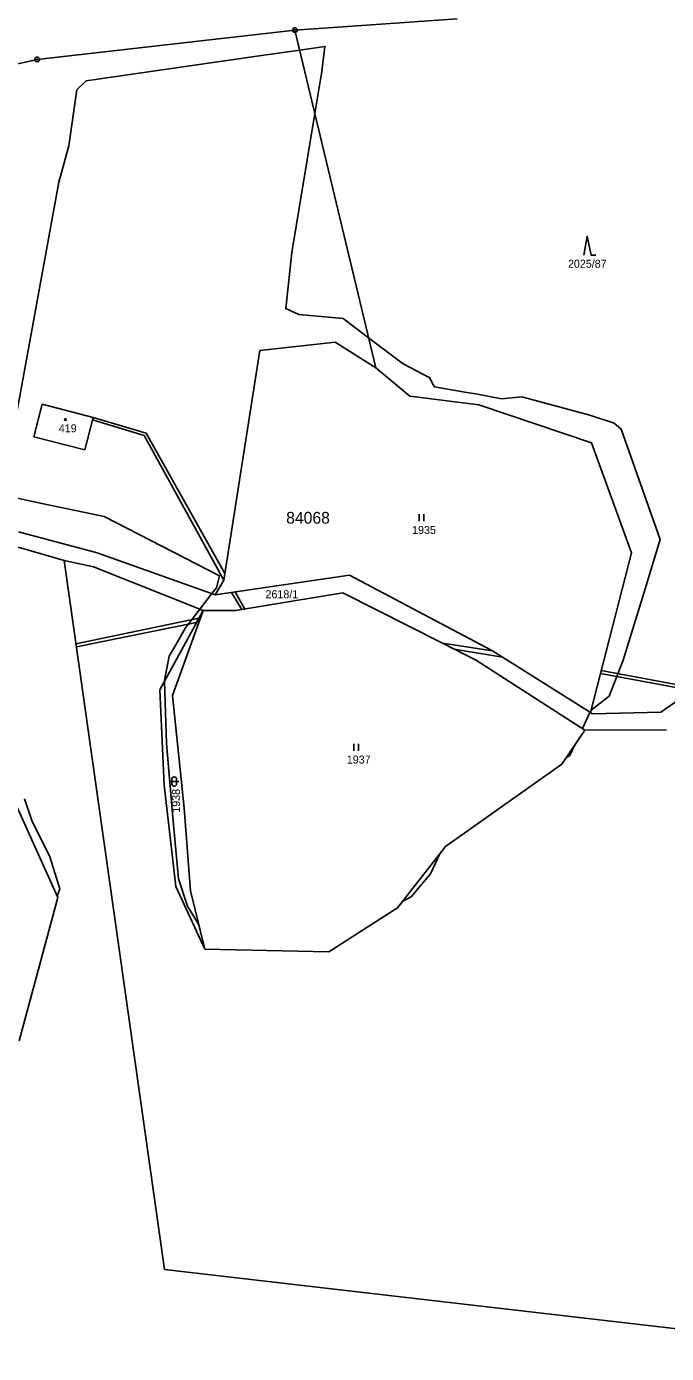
# Model space of a CAD drawing. Extents: x -439246 to -433691, y -1130252 to -1121148.
# Drawn here: x -435264.2 to -435128.3, y -1122880.3 to -1122598.4 of the extents above; entities that cross this region are included whole.
import ezdxf

# ---------------------------------------------------------------- set-up
doc = ezdxf.new("R2010")
doc.units = 0
for name, color, linetype in [('Vrstva 1', 7, 'Continuous'), ('Vrstva 18', 7, 'Continuous'), ('Vrstva 19', 7, 'Continuous'), ('Vrstva 24', 7, 'Continuous'), ('Vrstva 25', 7, 'Continuous'), ('Vrstva 3', 7, 'Continuous'), ('Vrstva 30', 7, 'Continuous'), ('Vrstva 37', 7, 'Continuous'), ('Vrstva 52', 7, 'Continuous'), ('Vrstva 53', 7, 'Continuous')]:
    doc.layers.add(name, color=color, linetype=linetype)

msp = doc.modelspace()

# ---------------------------------------------------------------- linework, layer by layer
at = {"layer": 'Vrstva 1'}
for points in [[(-435207.18, -1122599.19), (-435172.7, -1122596.79)], [(-435261.93, -1122605.43), (-435207.18, -1122599.19)], [(-435207.18, -1122599.19), (-435190.01, -1122670.93)], [(-435340.52, -1122623.01), (-435261.93, -1122605.43)], [(-435214.67, -1122667.23), (-435222.3, -1122716.01)], [(-435198.67, -1122665.47), (-435214.67, -1122667.23)], [(-435190.01, -1122670.93), (-435198.67, -1122665.47)], [(-435190.01, -1122670.93), (-435182.75, -1122676.97)], [(-435182.75, -1122676.97), (-435168.11, -1122678.77)], [(-435262.67, -1122685.56), (-435260.87, -1122678.66)], [(-435260.87, -1122678.66), (-435250.04, -1122681.49)], [(-435168.11, -1122678.77), (-435144.19, -1122686.89)], [(-435251.83, -1122688.35), (-435250.04, -1122681.49)], [(-435251.83, -1122688.35), (-435262.67, -1122685.56)], [(-435144.19, -1122686.89), (-435135.67, -1122710.22)], [(-435265.93, -1122705.78), (-435249.21, -1122710.22)], [(-435266.01, -1122708.99), (-435256.21, -1122711.83)], [(-435256.21, -1122711.83), (-435234.86, -1122862.47)], [(-435249.97, -1122713.19), (-435256.21, -1122711.83)], [(-435249.21, -1122710.22), (-435224.11, -1122719.14)], [(-435135.67, -1122710.22), (-435144.42, -1122744.17)], [(-435226.71, -1122722.48), (-435249.97, -1122713.19)], [(-435224.11, -1122719.14), (-435195.56, -1122714.99)], [(-435195.56, -1122714.99), (-435165.24, -1122731.04)], [(-435222.3, -1122716.01), (-435224.11, -1122719.14)], [(-435219.79, -1122722.48), (-435196.98, -1122718.73)], [(-435196.98, -1122718.73), (-435168.84, -1122732.96)], [(-435235.87, -1122739.31), (-435226.71, -1122722.48)], [(-435226.71, -1122722.48), (-435233.17, -1122740.52)], [(-435226.71, -1122722.48), (-435219.79, -1122722.48)], [(-435100.43, -1122724.06), (-435129.44, -1122744.07)], [(-435165.24, -1122731.04), (-435144.42, -1122744.17)], [(-435168.84, -1122732.96), (-435145.57, -1122747.87)], [(-435234.98, -1122759.58), (-435235.87, -1122739.31)], [(-435233.17, -1122740.52), (-435230.69, -1122764.49)], [(-435144.42, -1122744.17), (-435144.05, -1122744.41)], [(-435144.05, -1122744.41), (-435129.44, -1122744.07)], [(-435145.57, -1122747.87), (-435150.48, -1122755.1)], [(-435128.22, -1122747.8), (-435145.57, -1122747.87)], [(-435150.48, -1122755.1), (-435175.21, -1122772.63)], [(-435257.58, -1122783.45), (-435268.9, -1122758.28)], [(-435232.47, -1122781.13), (-435234.98, -1122759.58)], [(-435230.69, -1122764.49), (-435229.36, -1122782.02)], [(-435185.39, -1122785.64), (-435175.21, -1122772.63)], [(-435232.47, -1122781.13), (-435226.32, -1122794.39)], [(-435229.36, -1122782.02), (-435226.32, -1122794.39)], [(-435265.74, -1122813.89), (-435257.58, -1122783.45)], [(-435185.39, -1122785.64), (-435199.95, -1122794.96)], [(-435199.95, -1122794.96), (-435226.32, -1122794.39)], [(-435234.86, -1122862.47), (-435080.75, -1122880.28)]]:
    msp.add_lwpolyline(points, dxfattribs=at)
at = {"layer": 'Vrstva 24'}
for centre, radius in [((-435207.18, -1122599.19), 0.5), ((-435207.18, -1122599.19), 0.1), ((-435261.93, -1122605.43), 0.5), ((-435261.93, -1122605.43), 0.1)]:
    msp.add_circle(centre, radius, dxfattribs=at)
at = {"layer": 'Vrstva 25'}
for p, q in [((-435180.8, -1122703.52), (-435180.8, -1122702.02)), ((-435179.8, -1122703.52), (-435179.8, -1122702.02)), ((-435194.66, -1122752.29), (-435194.66, -1122750.79)), ((-435193.66, -1122752.29), (-435193.66, -1122750.79)), ((-435233.82, -1122758.81), (-435231.82, -1122758.81)), ((-435233.32, -1122759.31), (-435233.32, -1122758.31)), ((-435232.32, -1122758.31), (-435232.32, -1122759.31))]:
    msp.add_line(p, q, dxfattribs=at)
msp.add_lwpolyline([(-435145.78, -1122646.97), (-435145.08, -1122642.97), (-435144.28, -1122646.97), (-435143.28, -1122646.97)], dxfattribs=at)
msp.add_circle((-435255.94, -1122681.92), 0.175, dxfattribs=at)
for centre, start, end in [((-435232.82, -1122758.31), 0, 180), ((-435232.82, -1122759.31), 180, 0)]:
    msp.add_arc(centre, 0.5, start, end, dxfattribs=at)
at = {"layer": 'Vrstva 3'}
for points in [[(-435262.67, -1122685.56), (-435260.87, -1122678.66)], [(-435260.87, -1122678.66), (-435250.04, -1122681.49)], [(-435251.83, -1122688.35), (-435250.04, -1122681.49)], [(-435251.83, -1122688.35), (-435262.67, -1122685.56)]]:
    msp.add_lwpolyline(points, dxfattribs=at)
at = {"layer": 'Vrstva 30'}
for points in [[(-435238.79, -1122684.78), (-435222.08, -1122714.59), (-435222.3, -1122716.01), (-435239.2, -1122685.28), (-435250.17, -1122681.98), (-435250.04, -1122681.49), (-435238.79, -1122684.78)], [(-435220.69, -1122718.64), (-435219.88, -1122718.52), (-435217.84, -1122722.16), (-435218.47, -1122722.26), (-435220.69, -1122718.64)], [(-435253.7, -1122729.53), (-435227.59, -1122724.1), (-435228.1, -1122725.04), (-435253.61, -1122730.17), (-435253.7, -1122729.53)], [(-435173.34, -1122730.68), (-435175.8, -1122729.44), (-435165.24, -1122731.04), (-435163.1, -1122732.39), (-435173.34, -1122730.68)], [(-435122.76, -1122739.47), (-435142.28, -1122735.86), (-435142.12, -1122735.25), (-435122.05, -1122738.97), (-435122.76, -1122739.47)]]:
    msp.add_lwpolyline(points, dxfattribs=at)
at = {"layer": 'Vrstva 37'}
msp.add_circle((-435255.94, -1122681.92), 0.175, dxfattribs=at)
at = {"layer": 'Vrstva 52'}
for points in [[(-435168.78, -1122676.47), (-435169.76, -1122676.28), (-435171.06, -1122676.07), (-435177.57, -1122674.99), (-435177.93, -1122674.24), (-435178.5, -1122673.05), (-435184.18, -1122670.08), (-435191.53, -1122664.56), (-435196.97, -1122660.48), (-435206.36, -1122659.63), (-435209.13, -1122658.35), (-435207.85, -1122646.41), (-435202.93, -1122616.92), (-435201.45, -1122608.02), (-435200.81, -1122602.66), (-435206.16, -1122603.43), (-435214.26, -1122604.59), (-435230, -1122606.85), (-435251.57, -1122609.94), (-435253.49, -1122611.86), (-435255.19, -1122623.8), (-435257.32, -1122631.48), (-435269.46, -1122697.94), (-435260.95, -1122699.72), (-435253.82, -1122701.22), (-435247.73, -1122702.5), (-435223.2, -1122715.08), (-435223.84, -1122717.64), (-435224.81, -1122718.89), (-435227.39, -1122722.21), (-435228.51, -1122723.67), (-435230.45, -1122726.17), (-435232.5, -1122729.75), (-435233.87, -1122732.14), (-435234.93, -1122737.26), (-435234.92, -1122737.57), (-435234.5, -1122750.69), (-435233.03, -1122767.25), (-435231.95, -1122779.48), (-435230.03, -1122785.24), (-435228.87, -1122787.13), (-435227.58, -1122789.25), (-435226.32, -1122794.39), (-435199.95, -1122794.96), (-435185.39, -1122785.64), (-435184.28, -1122784.22), (-435182.47, -1122783.32), (-435178.42, -1122778.41), (-435176.43, -1122774.19), (-435175.21, -1122772.63)], [(-435175.21, -1122772.63), (-435150.48, -1122755.1), (-435149.58, -1122753.78), (-435149.14, -1122753.49), (-435148.78, -1122753.25), (-435147.8, -1122751.15), (-435145.57, -1122747.87), (-435146.1, -1122747.53), (-435144.51, -1122744.11), (-435144.42, -1122744.17), (-435144.28, -1122743.64), (-435140.46, -1122740.67), (-435137.48, -1122732.99), (-435133.09, -1122718.77), (-435129.58, -1122707.4), (-435137.9, -1122683.94), (-435139.39, -1122682.66), (-435144.51, -1122680.96), (-435159.01, -1122677.12), (-435163.28, -1122677.55), (-435168.78, -1122676.47)], [(-435265.74, -1122813.89), (-435257.58, -1122783.45), (-435257.71, -1122783.16), (-435257.11, -1122781.61), (-435259.24, -1122774.79), (-435263.08, -1122767.11), (-435264.62, -1122762.5)]]:
    msp.add_lwpolyline(points, dxfattribs=at)

# ---------------------------------------------------------------- texts
at = {"layer": 'Vrstva 18'}
for s, p in [('2025/87', (-435149.18, -1122649.67)), ('1935', (-435182.29, -1122706.22)), ('2618/1', (-435213.44, -1122719.87)), ('1937', (-435196.16, -1122754.99))]:
    msp.add_text(s, height=1.7, dxfattribs=at).set_placement(p)
msp.add_text('1938', height=1.7, rotation=90, dxfattribs=at).set_placement((-435231.6, -1122765.43))
at = {"layer": 'Vrstva 19'}
msp.add_text('419', height=1.7, dxfattribs=at).set_placement((-435257.35, -1122684.62))
at = {"layer": 'Vrstva 53'}
msp.add_text('84068', height=2.5, dxfattribs=at).set_placement((-435209.05, -1122704.03))

doc.saveas('drawing.dxf')
